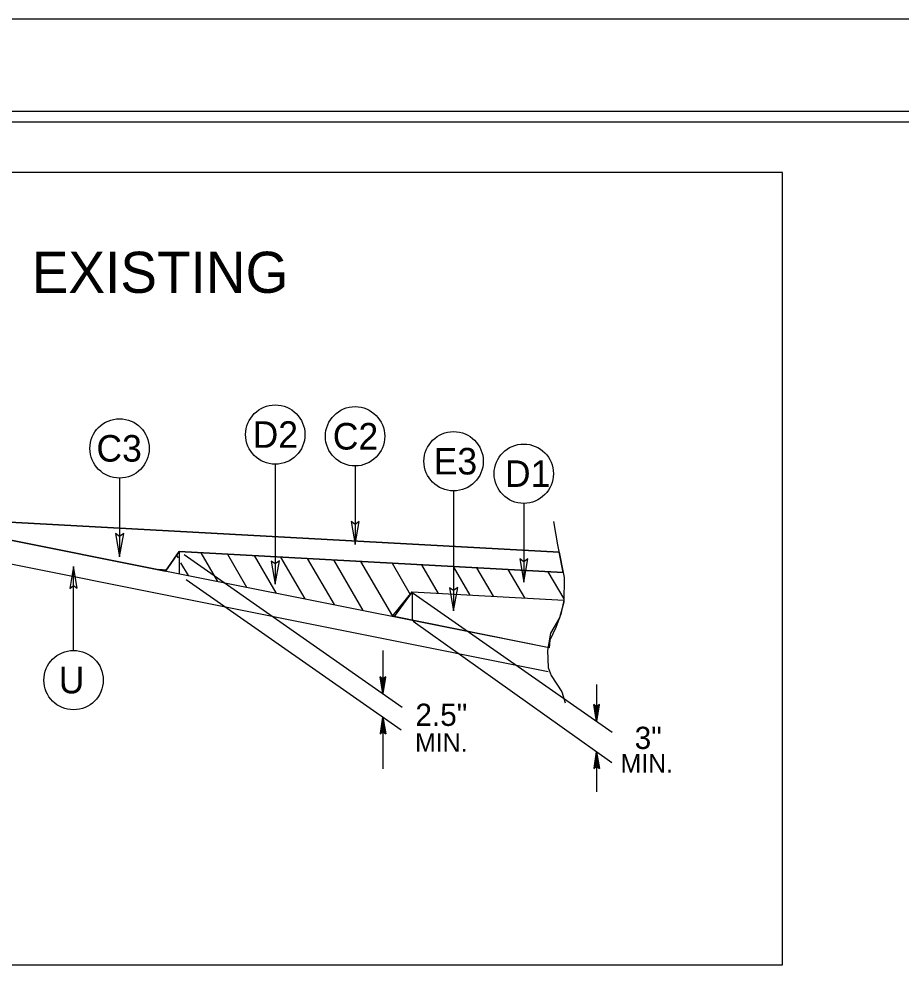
# Model space of a CAD drawing. Extents: x 573748 to 574632, y -54663 to -53209.
# Drawn here: x 574193.26 to 574236.17, y -53255.62 to -53208.71 of the extents above; entities that cross this region are included whole.
import ezdxf

# ---------------------------------------------------------------- set-up
doc = ezdxf.new("R2010")
doc.units = 0
for name, color, linetype in [('Prop Dimension Text', 7, 'Continuous'), ('Prop Pavement Schedule Description CELL', 7, 'Continuous'), ('Prop Shade Light', 7, 'Continuous'), ('Sheet Cutting Line CELL', 7, 'Continuous'), ('Sheet Plot Border Inside CELL', 7, 'Continuous'), ('Sheet Plot Border Outside CELL', 7, 'Continuous'), ('Sheet Typical CELL', 7, 'Continuous'), ('Typical Detail Wedge1 CELL', 7, 'Continuous'), ('Typical Detail Wedge2 CELL', 7, 'Continuous'), ('Typical ID Circle CELL', 7, 'Continuous'), ('Typical Terminator CELL', 7, 'Continuous'), ('Typical Text ID Circle CELL', 7, 'Continuous')]:
    doc.layers.add(name, color=color, linetype=linetype)

msp = doc.modelspace()

# ---------------------------------------------------------------- linework, layer by layer
at = {"layer": 'Prop Pavement Schedule Description CELL'}
msp.add_lwpolyline([(574084.041, -53254.706), (574230.369, -53254.706), (574230.369, -53216.161), (574084.041, -53216.161)], close=True, dxfattribs=at)
at = {"layer": 'Prop Shade Light'}
for p, q in [((574219.51, -53234.634), (574191.595, -53233.101)), ((574191.595, -53233.793), (574200.366, -53235.548)), ((574200.366, -53235.548), (574201.038, -53234.596)), ((574201.038, -53234.596), (574219.709, -53235.622)), ((574219.709, -53235.622), (574219.51, -53234.634))]:
    msp.add_line(p, q, dxfattribs=at)
at = {"layer": 'Sheet Cutting Line CELL'}
msp.add_line((574280.971, -53208.71), (573944.171, -53208.71), dxfattribs=at)
at = {"layer": 'Sheet Plot Border Inside CELL'}
msp.add_lwpolyline([(574280.071, -53213.2), (573946.771, -53213.2), (573946.771, -53424.22), (574280.071, -53424.22)], close=True, dxfattribs=at)
at = {"layer": 'Sheet Plot Border Outside CELL'}
msp.add_lwpolyline([(574280.971, -53208.71), (573944.171, -53208.71), (573944.171, -53428.71), (574280.971, -53428.71)], close=True, dxfattribs=at)
at = {"layer": 'Sheet Typical CELL'}
msp.add_lwpolyline([(574277.571, -53213.71), (573977.571, -53213.71), (573977.571, -53423.71), (574277.571, -53423.71)], close=True, dxfattribs=at)
at = {"layer": 'Typical Detail Wedge1 CELL'}
for p, q in [((574191.595, -53233.101), (574219.51, -53234.634)), ((574191.595, -53233.101), (574219.51, -53234.634)), ((574191.595, -53233.793), (574218.943, -53239.249)), ((574200.366, -53235.548), (574191.595, -53233.793)), ((574201.038, -53234.596), (574200.366, -53235.548)), ((574201.038, -53234.596), (574200.366, -53235.548)), ((574201.038, -53234.596), (574219.709, -53235.622)), ((574201.038, -53234.596), (574201.038, -53235.676)), ((574219.709, -53235.622), (574201.038, -53234.596)), ((574202.085, -53234.653), (574202.898, -53236.048)), ((574219.51, -53234.634), (574219.709, -53235.622)), ((574191.595, -53234.948), (574218.977, -53240.426)), ((574200.908, -53234.781), (574200.979, -53234.904)), ((574201.481, -53235.765), (574201.119, -53235.144)), ((574201.279, -53234.741), (574211.873, -53242.161)), ((574203.379, -53234.724), (574204.314, -53236.331)), ((574204.673, -53234.795), (574205.733, -53236.613)), ((574205.966, -53234.866), (574207.149, -53236.896)), ((574207.26, -53234.937), (574208.567, -53237.179)), ((574209.984, -53237.46), (574208.553, -53235.009)), ((574209.848, -53235.08), (574211.402, -53237.743)), ((574200.041, -53235.462), (574200.413, -53235.482)), ((574211.384, -53235.164), (574212.274, -53236.689)), ((574212.822, -53235.244), (574213.632, -53236.632)), ((574214.356, -53235.325), (574215.167, -53236.715)), ((574215.485, -53235.39), (574216.294, -53236.774)), ((574217.022, -53235.474), (574217.828, -53236.856)), ((574218.964, -53235.581), (574219.734, -53236.9)), ((574201.381, -53235.957), (574211.829, -53243.271)), ((574202.898, -53236.048), (574202.85, -53235.964)), ((574211.402, -53237.743), (574212.364, -53236.564)), ((574212.364, -53236.564), (574211.495, -53237.763)), ((574212.364, -53236.564), (574212.364, -53237.93)), ((574212.364, -53236.564), (574219.733, -53236.958)), ((574212.414, -53236.623), (574222.081, -53243.38)), ((574219.733, -53236.958), (574219.595, -53237.637)), ((574219.018, -53239.285), (574211.402, -53237.743)), ((574219.595, -53237.637), (574219.348, -53238.296)), ((574212.414, -53237.991), (574222.077, -53244.859)), ((574219.348, -53238.296), (574219.06, -53238.914)), ((574219.06, -53238.914), (574219.018, -53239.285)), ((574210.945, -53239.409), (574210.945, -53241.511)), ((574210.945, -53241.511), (574210.801, -53240.7)), ((574210.945, -53240.805), (574210.801, -53240.7)), ((574210.945, -53241.511), (574210.824, -53240.715)), ((574210.844, -53240.73), (574210.945, -53241.511)), ((574210.945, -53241.511), (574210.864, -53240.745)), ((574210.885, -53240.761), (574210.945, -53241.511)), ((574210.945, -53241.511), (574210.905, -53240.775)), ((574210.925, -53240.789), (574210.945, -53241.511)), ((574210.945, -53241.511), (574211.088, -53240.7)), ((574211.088, -53240.7), (574210.945, -53240.805)), ((574211.068, -53240.715), (574210.945, -53241.511)), ((574210.945, -53241.511), (574211.048, -53240.73)), ((574211.028, -53240.745), (574210.945, -53241.511)), ((574210.945, -53241.511), (574211.007, -53240.761)), ((574210.987, -53240.775), (574210.945, -53241.511)), ((574210.945, -53241.511), (574210.967, -53240.789)), ((574210.945, -53240.805), (574210.945, -53241.511)), ((574221.332, -53241.07), (574221.332, -53242.858)), ((574221.332, -53242.858), (574221.189, -53242.046)), ((574221.332, -53242.151), (574221.189, -53242.046)), ((574221.332, -53242.858), (574221.21, -53242.061)), ((574221.231, -53242.076), (574221.332, -53242.858)), ((574221.332, -53242.858), (574221.251, -53242.092)), ((574221.271, -53242.107), (574221.332, -53242.858)), ((574221.332, -53242.858), (574221.292, -53242.121)), ((574221.312, -53242.136), (574221.332, -53242.858)), ((574221.332, -53242.858), (574221.476, -53242.046)), ((574221.476, -53242.046), (574221.332, -53242.151)), ((574221.456, -53242.061), (574221.332, -53242.858)), ((574221.332, -53242.858), (574221.436, -53242.076)), ((574221.415, -53242.092), (574221.332, -53242.858)), ((574221.332, -53242.858), (574221.395, -53242.107)), ((574221.375, -53242.121), (574221.332, -53242.858)), ((574221.332, -53242.858), (574221.354, -53242.136)), ((574221.332, -53242.151), (574221.332, -53242.858)), ((574210.945, -53242.653), (574210.803, -53243.464)), ((574210.824, -53243.449), (574210.945, -53242.653)), ((574210.945, -53242.653), (574210.844, -53243.434)), ((574210.864, -53243.419), (574210.945, -53242.653)), ((574210.945, -53242.653), (574210.885, -53243.403)), ((574210.905, -53243.388), (574210.945, -53242.653)), ((574210.945, -53242.653), (574210.925, -53243.374)), ((574210.945, -53242.653), (574210.945, -53245.169)), ((574210.945, -53242.653), (574211.088, -53243.464)), ((574210.945, -53243.358), (574210.945, -53242.653)), ((574210.967, -53243.374), (574210.945, -53242.653)), ((574210.945, -53242.653), (574210.987, -53243.388)), ((574211.007, -53243.403), (574210.945, -53242.653)), ((574210.945, -53242.653), (574211.028, -53243.419)), ((574211.048, -53243.434), (574210.945, -53242.653)), ((574210.945, -53242.653), (574211.068, -53243.449)), ((574210.803, -53243.464), (574210.945, -53243.358)), ((574210.945, -53243.358), (574211.088, -53243.464)), ((574221.332, -53244.338), (574221.19, -53245.149)), ((574221.21, -53245.134), (574221.332, -53244.338)), ((574221.332, -53244.338), (574221.231, -53245.119)), ((574221.251, -53245.104), (574221.332, -53244.338)), ((574221.332, -53244.338), (574221.271, -53245.089)), ((574221.292, -53245.073), (574221.332, -53244.338)), ((574221.332, -53244.338), (574221.312, -53245.059)), ((574221.332, -53244.338), (574221.332, -53246.281)), ((574221.332, -53244.338), (574221.476, -53245.149)), ((574221.332, -53245.043), (574221.332, -53244.338)), ((574221.354, -53245.059), (574221.332, -53244.338)), ((574221.332, -53244.338), (574221.375, -53245.073)), ((574221.395, -53245.089), (574221.332, -53244.338)), ((574221.332, -53244.338), (574221.415, -53245.104)), ((574221.436, -53245.119), (574221.332, -53244.338)), ((574221.332, -53244.338), (574221.456, -53245.134)), ((574221.19, -53245.149), (574221.332, -53245.043)), ((574221.332, -53245.043), (574221.476, -53245.149))]:
    msp.add_line(p, q, dxfattribs=at)
msp.add_lwpolyline([(574219.23, -53233.133), (574219.438, -53234.269), (574219.755, -53235.858), (574219.731, -53237.059), (574219.535, -53237.816), (574219.094, -53238.576), (574218.948, -53239.408), (574218.972, -53240.24), (574219.119, -53240.633), (574219.633, -53241.416), (574219.804, -53241.955)], dxfattribs=at)
at = {"layer": 'Typical ID Circle CELL'}
for p, q in [((574205.707, -53230.352), (574205.707, -53236.186)), ((574209.586, -53230.437), (574209.586, -53234.263)), ((574198.135, -53231.025), (574198.135, -53234.851)), ((574214.379, -53231.649), (574214.379, -53237.484)), ((574217.79, -53232.253), (574217.79, -53236.08)), ((574195.9, -53239.411), (574195.9, -53235.327))]:
    msp.add_line(p, q, dxfattribs=at)
for centre in [(574205.707, -53228.91), (574209.586, -53228.994), (574198.135, -53229.582), (574214.379, -53230.207), (574217.79, -53230.811), (574195.9, -53240.853)]:
    msp.add_circle(centre, 1.443, dxfattribs=at)
at = {"layer": 'Typical Terminator CELL'}
for points in [[(574209.392, -53233.138), (574209.586, -53234.263), (574209.786, -53233.132), (574209.586, -53233.276)], [(574197.941, -53233.726), (574198.135, -53234.851), (574198.335, -53233.72), (574198.135, -53233.864)], [(574205.513, -53235.062), (574205.707, -53236.186), (574205.907, -53235.055), (574205.707, -53235.199)], [(574217.597, -53234.955), (574217.79, -53236.08), (574217.99, -53234.949), (574217.79, -53235.092)], [(574196.081, -53236.382), (574195.9, -53235.327), (574195.712, -53236.388), (574195.9, -53236.253)], [(574214.185, -53236.359), (574214.379, -53237.484), (574214.579, -53236.352), (574214.379, -53236.496)]]:
    msp.add_lwpolyline(points, close=True, dxfattribs=at)

# ---------------------------------------------------------------- texts
at = {"layer": 'Prop Dimension Text'}
msp.add_text('EXISTING', height=2, rotation=360, dxfattribs=at).set_placement((574193.861, -53222.016))
at = {"layer": 'Typical Detail Wedge2 CELL'}
for s, height, p in [('2.5"', 1.0817, (574212.52, -53243.079)), ('3"', 1.0817, (574223.182, -53244.202)), ('MIN.', 0.9039, (574212.505, -53244.339)), ('MIN.', 0.9039, (574222.496, -53245.355))]:
    msp.add_text(s, height=height, dxfattribs=at).set_placement(p)
at = {"layer": 'Typical Text ID Circle CELL'}
for s, height, p in [('D2', 1.2912, (574204.606, -53229.553)), ('C2', 1.2912, (574208.504, -53229.637)), ('C3', 1.2912, (574197.011, -53230.225)), ('E3', 1.2912, (574213.411, -53230.85)), ('D1', 1.2912, (574216.874, -53231.454)), ('U', 1.291, (574195.179, -53241.496))]:
    msp.add_text(s, height=height, dxfattribs=at).set_placement(p)

doc.saveas('drawing.dxf')
